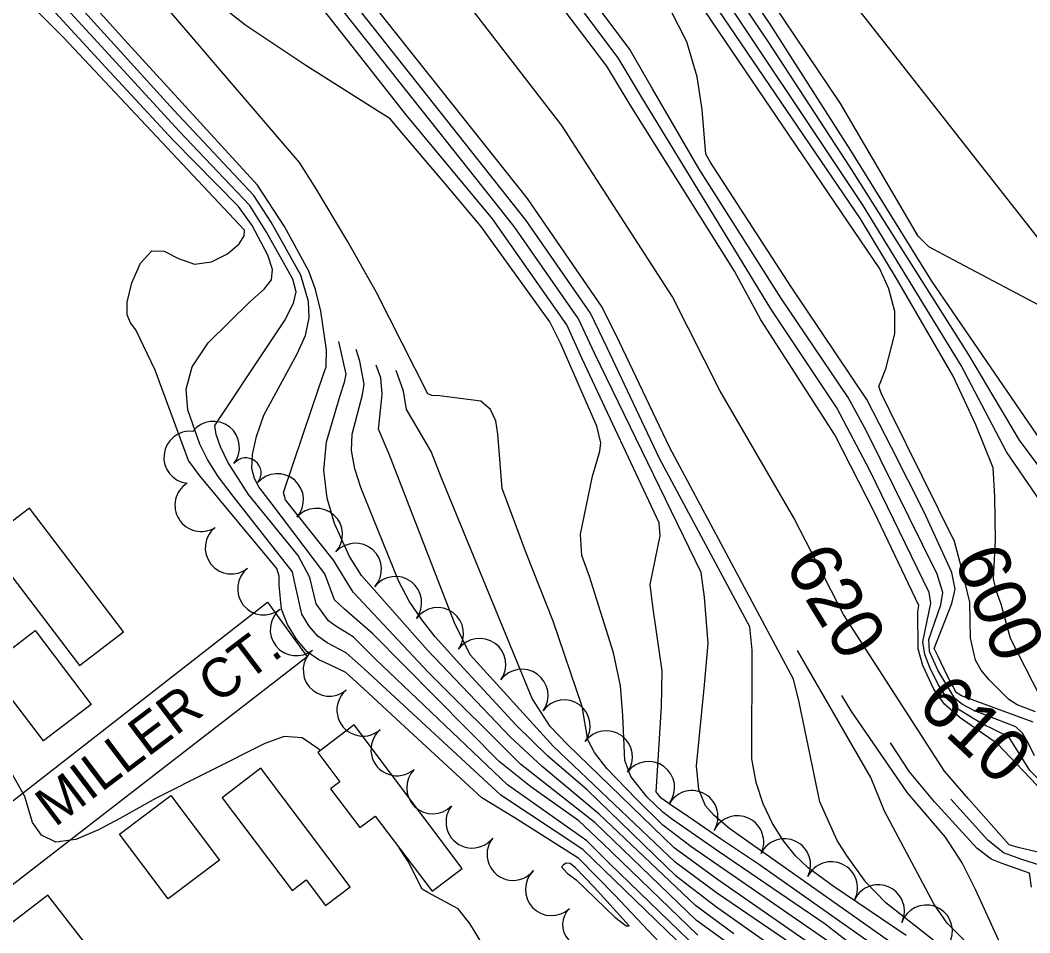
# Model space of a CAD drawing. Extents: x 79600 to 91800, y 75600 to 84400.
# Drawn here: x 89380.9 to 89767.5, y 83055.9 to 83405.2 of the extents above; entities that cross this region are included whole.
import ezdxf

# ---------------------------------------------------------------- set-up
doc = ezdxf.new("R2010")
doc.units = 0
for name, color, linetype in [('084-090$0$BLDG', 7, 'Continuous'), ('084-090$0$INDEX', 7, 'Continuous'), ('084-090$0$INDXLBL', 7, 'Continuous'), ('084-090$0$INTER', 7, 'Continuous'), ('084-090$0$ROAD', 7, 'Continuous'), ('084-090$0$ROAD-NAME', 7, 'Continuous'), ('084-090$0$TREES', 7, 'Continuous')]:
    doc.layers.add(name, color=color, linetype=linetype)

msp = doc.modelspace()

# ---------------------------------------------------------------- linework, layer by layer
at = {"layer": '084-090$0$BLDG'}
for points in [[(89778.37, 83312.07), (89698.04, 83414.59), (89751.79, 83456.71), (89832.13, 83354.19)], [(89420.49, 83171.06), (89384.48, 83218.42), (89367.57, 83205.56), (89403.58, 83158.2)], [(89386.62, 83171.57), (89408.14, 83143.25), (89389.82, 83129.32), (89368.29, 83157.63)], [(89503.3, 83113.72), (89499.75, 83111.05), (89511, 83096.13), (89516.91, 83100.59), (89538.62, 83071.8), (89550.18, 83080.51), (89508.78, 83135.43), (89494.85, 83124.93)], [(89485.03, 83072.06), (89490.48, 83076.18), (89497.88, 83066.36), (89507.32, 83073.48), (89473.12, 83118.85), (89458.22, 83107.61)], [(89457.26, 83083.69), (89437.65, 83068.91), (89418.96, 83093.7), (89438.57, 83108.48)], [(89409.98, 83046.4), (89391.57, 83070.34), (89343.79, 83033.61), (89362.2, 83009.67)]]:
    msp.add_lwpolyline(points, close=True, dxfattribs=at)
at = {"layer": '084-090$0$INDEX'}
for points in [[(89806.61, 83093.83), (89800.22, 83097.74), (89798.55, 83099.5), (89798.4, 83105.58), (89798.66, 83108.49), (89797.86, 83111.76), (89789.54, 83121.01), (89781.34, 83135.97), (89771.37, 83146.64), (89760.18, 83168.56), (89756.51, 83181.69), (89754.84, 83186.58), (89753.69, 83191.39), (89754.46, 83206.24), (89754.1, 83222.85), (89753.45, 83233.83), (89746.89, 83250.34), (89738.23, 83268.94), (89716.82, 83305.68), (89702.74, 83329.2), (89615.69, 83457.36)], [(89741.68, 83044.35), (89712.39, 83067.35), (89704.72, 83075.24), (89697.29, 83085.66), (89693.74, 83091.17), (89687.14, 83105.96), (89679.2, 83144.22), (89677.09, 83153.01), (89629.59, 83241.76), (89610.44, 83281.95), (89603.77, 83295.39), (89575.25, 83336.93), (89496.47, 83436.16)], [(89692.58, 83051.01), (89637.71, 83088.91), (89626.95, 83097.1), (89616.92, 83106.98), (89605.57, 83118.82), (89600.79, 83124.89), (89598.34, 83129.78), (89596.11, 83142.49), (89585.07, 83175.15), (89574.77, 83200.97), (89565.53, 83225.91), (89563.79, 83246.73), (89563.03, 83251.81), (89560.99, 83256.22), (89557.34, 83259.39), (89541.45, 83261.4), (89538.59, 83261.55), (89536.99, 83262.16), (89517.41, 83300.93), (89506.27, 83320.61), (89493.82, 83341.33), (89487.83, 83350.76), (89416.72, 83433.85)], [(89658.79, 83046.98), (89639.94, 83060.63), (89601.09, 83097.95), (89572.51, 83120.42), (89537.3, 83155.52), (89508.39, 83186.24), (89500.91, 83198.52), (89482.55, 83221.64), (89481.76, 83224.4), (89492.68, 83257.03), (89496.99, 83269.29), (89498.1, 83272.51), (89498.26, 83279.07), (89496.05, 83293.84), (89494.06, 83302.08), (89491.47, 83309.11), (89482.11, 83326.21), (89471.81, 83342.07), (89422.12, 83396.29), (89395.31, 83426.13)], [(89770.66, 83086.72), (89763.12, 83088.57), (89759.7, 83089.61), (89743.91, 83107.34), (89734.85, 83117.75), (89696.17, 83177.79), (89677.16, 83214.75), (89648.8, 83263.46), (89630.67, 83299.31), (89588.3, 83364.92), (89547.64, 83417.69)], [(89802.7, 83090.94), (89797.59, 83096.97), (89791.42, 83104.7), (89789.43, 83106.33), (89781.27, 83107.33), (89778.01, 83107.57), (89772.69, 83109.82), (89755.2, 83128.25), (89740.86, 83138.19), (89734.92, 83143.41), (89730.81, 83149.12), (89726.55, 83158.23), (89724.83, 83164.55), (89724.7, 83178.86), (89725.04, 83181.14), (89708.02, 83216.83), (89692.88, 83246.45), (89664.6, 83290.49), (89654.45, 83309.14), (89614.54, 83372.84), (89605.51, 83387.65), (89583.51, 83416.79)], [(89495.77, 83125.62), (89495.29, 83126.18), (89488.93, 83130.58), (89482.07, 83131.02), (89474.56, 83128.39), (89432.75, 83107.34), (89419.31, 83099.77), (89410.95, 83095.26), (89402.23, 83091.6), (89394.57, 83090.55), (89389.07, 83093.21), (89385.59, 83098.08), (89382.71, 83108.07), (89361.89, 83144.77)], [(89546.63, 82921.87), (89552.23, 82927.49), (89557.59, 82932.05), (89568.68, 82935.38), (89573.97, 82937.48), (89578.65, 82941.97), (89582.33, 82948.34), (89584.6, 82955.58), (89585.23, 82962.76), (89577.44, 83011.85), (89576.47, 83018.34), (89570.25, 83031.35), (89559.5, 83049.01), (89553.17, 83059.49), (89548.62, 83065.01), (89537.04, 83071.31), (89534.87, 83072.65), (89529.52, 83083.14), (89526.08, 83088.44)]]:
    msp.add_lwpolyline(points, dxfattribs=at)
msp.add_lwpolyline([(89593.77, 83076.1), (89608.66, 83061.84), (89612.99, 83058.54), (89614.12, 83058.57), (89600.72, 83073.36), (89593.52, 83080.8), (89591.53, 83082.43), (89589.95, 83082.48), (89588.98, 83081.93), (89588.2, 83081.15), (89590.44, 83078.69)], close=True, dxfattribs=at)
at = {"layer": '084-090$0$INTER'}
for points in [[(89769.67, 83140.44), (89762.71, 83143.18), (89759.49, 83145.15), (89751.93, 83152.72), (89748.94, 83156.43), (89746.78, 83160.26), (89744.82, 83168.65), (89744.63, 83182.43), (89741.2, 83196.07), (89738.7, 83205.69), (89713.92, 83255.7), (89710.77, 83262.23), (89709.68, 83264.99), (89712.36, 83271.76), (89715.8, 83285.2), (89715.8, 83293.74), (89713.56, 83302.34), (89710.05, 83310.11), (89646.09, 83404.51), (89610.65, 83457.49)], [(89720.17, 83054.89), (89692.24, 83073.74), (89682.61, 83080.81), (89677.86, 83085.37), (89673.22, 83091.08), (89668.98, 83097.78), (89665.44, 83105.28), (89662.8, 83113.45), (89661.11, 83122.5), (89661.18, 83164.02), (89660.28, 83172.98), (89625.75, 83237.42), (89605.67, 83279.85), (89599.27, 83293.13), (89574.67, 83328.56), (89492.9, 83432.09)], [(89790.95, 83109.98), (89790.21, 83110.7), (89784.06, 83109.65), (89778.51, 83109.16), (89775, 83110.62), (89767.57, 83117.96), (89759.45, 83130.91), (89749.04, 83135.94), (89740.49, 83141.29), (89736.2, 83145.21), (89732.51, 83150.87), (89729.26, 83157.5), (89727.35, 83162.38), (89726.54, 83167.29), (89729.6, 83182.13), (89728.96, 83186.13), (89706.29, 83232.81), (89693.65, 83256.87), (89668.43, 83294.73), (89618.83, 83375.9), (89609.95, 83390.82), (89577.1, 83434.54)], [(89769.33, 83123.69), (89767.07, 83128.4), (89764.68, 83132.31), (89762.15, 83134.77), (89746.41, 83140.81), (89741.77, 83143.27), (89738.77, 83145.52), (89732.34, 83156.37), (89729.14, 83163.54), (89728.88, 83168.17), (89733.44, 83181.37), (89734.2, 83186.13), (89732.02, 83193.21), (89704.82, 83248.22), (89698.02, 83260.83), (89672.26, 83298.97), (89640.83, 83348.49), (89623.12, 83378.96), (89614.39, 83394), (89585.45, 83432.78)], [(89773.5, 83231.11), (89763.61, 83244.49), (89744.21, 83277.09), (89698.69, 83349.03), (89667.64, 83396.7), (89643.14, 83433.01)], [(89625.7, 83052.18), (89608.68, 83070.26), (89594.85, 83084.33), (89570.07, 83100), (89557.76, 83107.55), (89526.5, 83136.23), (89512.47, 83149.29), (89505.63, 83155.55), (89499.45, 83158.43), (89495.24, 83160.36), (89490.82, 83163.5), (89486.67, 83168.25), (89483.25, 83173.96), (89481, 83179.72), (89480.14, 83188.99), (89480.08, 83192.43), (89479.18, 83195.35), (89449.75, 83230.77), (89445.38, 83236.66), (89432.67, 83271.22), (89425.17, 83286.64), (89423.13, 83289.37), (89421.83, 83292.44), (89421.88, 83297.3), (89423.71, 83304.67), (89427, 83312.23), (89431.27, 83316.94), (89436.12, 83316.8), (89441.54, 83314.01), (89447.62, 83311.83), (89454.22, 83312.71), (89460.34, 83315.84), (89464.78, 83319.6), (89466.7, 83322.66), (89466.79, 83324.88), (89397.54, 83398.59), (89364.73, 83431.3)], [(89778.27, 83234.84), (89730.02, 83305.33), (89699, 83355.39), (89668.13, 83403.73), (89650.41, 83430)], [(89809.74, 83184.63), (89808.35, 83184.54), (89803.39, 83188.61), (89798.01, 83192.32), (89787.49, 83193.9), (89785.12, 83196.03), (89774.97, 83216.1), (89758.67, 83239.97), (89741.23, 83272.99), (89703.53, 83334.63), (89641.77, 83427.24)], [(89715.14, 83045.88), (89663.6, 83082.1), (89649.09, 83091.91), (89636.81, 83100.22), (89629.82, 83105), (89626.39, 83107.48), (89624.41, 83109.79), (89626.51, 83142.38), (89626.81, 83156.14), (89623.32, 83179.88), (89622.17, 83189.17), (89625.94, 83207.89), (89625.58, 83212.79), (89596.15, 83275.63), (89590.26, 83288.61), (89561.73, 83329.14), (89528.7, 83369.03), (89488.75, 83419.97)], [(89719.08, 83048.86), (89673.04, 83081.24), (89652.72, 83095.68), (89646.63, 83100.79), (89643.4, 83104.47), (89640.77, 83110.78), (89639.94, 83119.76), (89642.94, 83150.86), (89644.42, 83166.63), (89643.03, 83184.42), (89641.65, 83193.84), (89600.91, 83277.74), (89594.76, 83290.87), (89570.06, 83326.24), (89496.22, 83419.48)], [(89640.84, 83049.32), (89606.73, 83082.3), (89597.97, 83091.14), (89567.47, 83112.5), (89517.02, 83160.66), (89508.41, 83169.15), (89501.81, 83173.3), (89499, 83175.33), (89494.3, 83181.82), (89491.79, 83191.84), (89487.37, 83200.34), (89468.34, 83223.63), (89460.39, 83236.08), (89457.67, 83241.93), (89455.95, 83246.68), (89455.44, 83250.14), (89475.56, 83280.17), (89482.13, 83290.1), (89485.61, 83296.95), (89486.56, 83301.2), (89485.33, 83306.11), (89475.28, 83324.05), (89468.87, 83334.26), (89441.77, 83362.78), (89410.48, 83396.79), (89394.26, 83414.51)], [(89640.39, 83054.98), (89603.98, 83090.12), (89594.88, 83098.77), (89576.49, 83111.73), (89564.3, 83121.45), (89515.83, 83170.4), (89505.1, 83179.77), (89501.31, 83183.29), (89497.62, 83193.26), (89477.38, 83219.9), (89472.32, 83226.55), (89470.63, 83229.74), (89469.69, 83233.66), (89469.86, 83238.92), (89471.44, 83245.91), (89474.27, 83253.99), (89487, 83277.57), (89490.19, 83284.58), (89491.53, 83291.3), (89491.31, 83297.52), (89488.4, 83307.61), (89477.08, 83327.87), (89470.34, 83338.16), (89439.6, 83370.95), (89401.71, 83412.69)], [(89648.36, 83037.51), (89596.41, 83087.74), (89564.95, 83108.54), (89512.7, 83156.93), (89505.69, 83163.1), (89498.53, 83166.83), (89494.91, 83169.41), (89491.55, 83173.26), (89488.77, 83177.89), (89485.96, 83190.41), (89485.23, 83194.02), (89462.5, 83223.05), (89456.75, 83230.56), (89452.59, 83237.03), (89449.66, 83242.94), (89445.16, 83256.06), (89444.48, 83263.94), (89446.76, 83272.59), (89452.88, 83281.73), (89468.89, 83297.47), (89474.35, 83302.23), (89477.19, 83305.82), (89477.55, 83309.8), (89475.78, 83315.26), (89469.75, 83326.7), (89464.58, 83333.86), (89439.46, 83359.35), (89413.74, 83387.07), (89391.5, 83411.24)], [(89712.67, 83040.88), (89689.21, 83059.17), (89648.71, 83086.71), (89630.31, 83099.49), (89626.99, 83102.03), (89621.06, 83107.83), (89614.7, 83115.77), (89612.4, 83121.9), (89611.67, 83139.12), (89610.81, 83150.36), (89608.16, 83163.1), (89598.95, 83192.23), (89596.02, 83200.32), (89595.53, 83208.53), (89600.13, 83230.7), (89601.72, 83236.27), (89602.83, 83240.31), (89603.31, 83243.39), (89601.68, 83249.8), (89587.88, 83281.61), (89583.73, 83289.8), (89557.32, 83326.35), (89543.31, 83343.08), (89527.97, 83361.14), (89522.54, 83367.53), (89490.35, 83387.85), (89467.37, 83403.2), (89459.61, 83409.16)], [(89768.84, 83136.51), (89741.44, 83146.62), (89739.36, 83147.87), (89735.91, 83154.39), (89732.26, 83161.9), (89730.94, 83164.7), (89737.68, 83181.95), (89738.94, 83187.42), (89737.7, 83193.75), (89727.21, 83216.7), (89714.54, 83241.69), (89705.15, 83260.02), (89676.1, 83303.21), (89645.17, 83351.03), (89643.48, 83353.9), (89642.05, 83371.06), (89640.15, 83383.55), (89636.25, 83396.95), (89629.81, 83409.48)], [(89791.97, 83283.12), (89775.64, 83293.75), (89738.39, 83313.37), (89728.92, 83318.42), (89724.74, 83322.49), (89695.03, 83373.34), (89669.3, 83411.57)], [(89654.26, 83055.53), (89639.5, 83066.29), (89602.65, 83101.35), (89580.78, 83119.55), (89568.66, 83130.71), (89536.86, 83164.03), (89511.68, 83192.71), (89507.07, 83199.89), (89501.34, 83212.59), (89498.5, 83222.26), (89497.21, 83233), (89498.27, 83243.83), (89503.41, 83261.56), (89505.09, 83266.64), (89505.79, 83269.71), (89502.98, 83282.23)], [(89685.44, 83038.84), (89647.19, 83065.95), (89632.28, 83077.42), (89598.08, 83110.66), (89582.92, 83123.46), (89570.84, 83135.34), (89549.31, 83158.67), (89539.85, 83169.15), (89534.8, 83175.59), (89529.93, 83182.84), (89525.93, 83190.39), (89516.06, 83214.56), (89511.34, 83226.39), (89509.08, 83233.45), (89507.81, 83240.45), (89508.01, 83246.82), (89512.05, 83261.8), (89512.67, 83265.89), (89511, 83274.7), (89509.62, 83279.18)], [(89682.4, 83047.39), (89647.57, 83071.14), (89631.79, 83082.94), (89585.06, 83127.37), (89553.23, 83162.28), (89547.25, 83174.5), (89522.17, 83239.08), (89518.09, 83248.72), (89519.01, 83256.97), (89519.54, 83262.07), (89519.02, 83268.26), (89517.29, 83273.15)], [(89690.22, 83046.98), (89647.95, 83076.33), (89631.3, 83088.45), (89590.49, 83127.97), (89583.85, 83134.84), (89577.04, 83145.58), (89542.34, 83229.7), (89538.29, 83240.07), (89532.59, 83249.92), (89528.89, 83256.17), (89527.74, 83263.19), (89524.96, 83271.07)], [(89770.5, 82979.33), (89765.02, 82991.11), (89752.3, 83008.8), (89748.37, 83014.45), (89746.05, 83020.54), (89746.29, 83026.73), (89749.74, 83037.95), (89750.17, 83042.4), (89749.15, 83046.19), (89735.93, 83059.53), (89730.79, 83066.91), (89711.85, 83102.45), (89706.66, 83115.34), (89678.54, 83163.9)], [(89785.25, 82991.42), (89763.74, 83023.53), (89758.87, 83030.2), (89758.81, 83039.81), (89756.23, 83051.78), (89746.89, 83072.21), (89741.67, 83082.72), (89735.32, 83092.54), (89720.69, 83109.4), (89699.08, 83140.89), (89695.55, 83146.77)], [(89768.17, 83073.36), (89767.43, 83078.66), (89756.53, 83082.5), (89752.76, 83084.11), (89747.27, 83088.34), (89731.1, 83105.97), (89721.43, 83117.51), (89714.21, 83128.6)], [(89775, 83080.62), (89764.54, 83083.92), (89757.45, 83086.55), (89751.47, 83091.28), (89737.31, 83107.04)]]:
    msp.add_lwpolyline(points, dxfattribs=at)
at = {"layer": '084-090$0$ROAD'}
msp.add_lwpolyline([(89314.72, 83057.05), (89475.57, 83182.51), (89490.82, 83161.52), (89324.12, 83032.62)], dxfattribs=at)
at = {"layer": '084-090$0$TREES'}
for centre, radius, start, end in [((89454.91, 83241.66), 10, 321.8253, 141.8253), ((89445.94, 83237.9), 10, 83.6229, 263.6229), ((89467.35, 83231.88), 5.83, 321.8253, 141.8253), ((89479.41, 83221.63), 10, 318.3804, 138.3804), ((89450.19, 83219.52), 10, 122.4241, 302.4241), ((89494.36, 83208.34), 10, 318.3438, 138.3438), ((89461.77, 83203.25), 10, 128.4351, 308.4351), ((89509.27, 83195.01), 10, 318.0474, 138.0474), ((89474.2, 83187.58), 10, 128.4351, 308.4351), ((89524.67, 83182.28), 10, 322.8165, 142.8165), ((89486.66, 83171.94), 10, 128.6237, 308.6237), ((89540.72, 83170.35), 10, 323.9191, 143.9191), ((89556.88, 83158.57), 10, 323.9191, 143.9191), ((89499.3, 83156.44), 10, 129.7867, 309.7867), ((89573.05, 83146.79), 10, 323.9191, 143.9191), ((89512.21, 83141.17), 10, 130.6499, 310.6499), ((89589.21, 83135.01), 10, 323.9191, 143.9191), ((89525.24, 83125.99), 10, 130.6499, 310.6499), ((89605.38, 83123.23), 10, 323.9191, 143.9191), ((89621.54, 83111.46), 10, 323.9191, 143.9191), ((89538.93, 83111.44), 10, 135.8334, 315.8334), ((89638.14, 83100.33), 10, 328.4251, 148.4251), ((89553.98, 83098.31), 10, 141.9465, 321.9465), ((89655.64, 83090.69), 10, 333.8856, 153.8856), ((89569.69, 83085.93), 10, 141.5914, 321.5914), ((89673.6, 83081.89), 10, 333.8856, 153.8856), ((89691.56, 83073.09), 10, 333.8856, 153.8856), ((89584.39, 83072.45), 10, 133.3992, 313.3992), ((89709.51, 83064.28), 10, 333.8856, 153.8856), ((89597.1, 83059.02), 8.49, 133.3992, 313.3992), ((89727.92, 83056.53), 10, 340.4454, 160.4454)]:
    msp.add_arc(centre, radius, start, end, dxfattribs=at)

# ---------------------------------------------------------------- texts
at = {"layer": '084-090$0$INDXLBL'}
for s, rotation, p in [('620', 301.5915, (89673.28, 83196.79)), ('600', 292.8418, (89738.18, 83199.15)), ('610', 317.0568, (89723.64, 83141.97))]:
    msp.add_text(s, height=20, rotation=rotation, dxfattribs=at).set_placement(p)
at = {"layer": '084-090$0$ROAD-NAME'}
msp.add_text('MILLER CT.', height=15, rotation=37.1123, dxfattribs=at).set_placement((89394.22, 83096.06))

doc.saveas('drawing.dxf')
